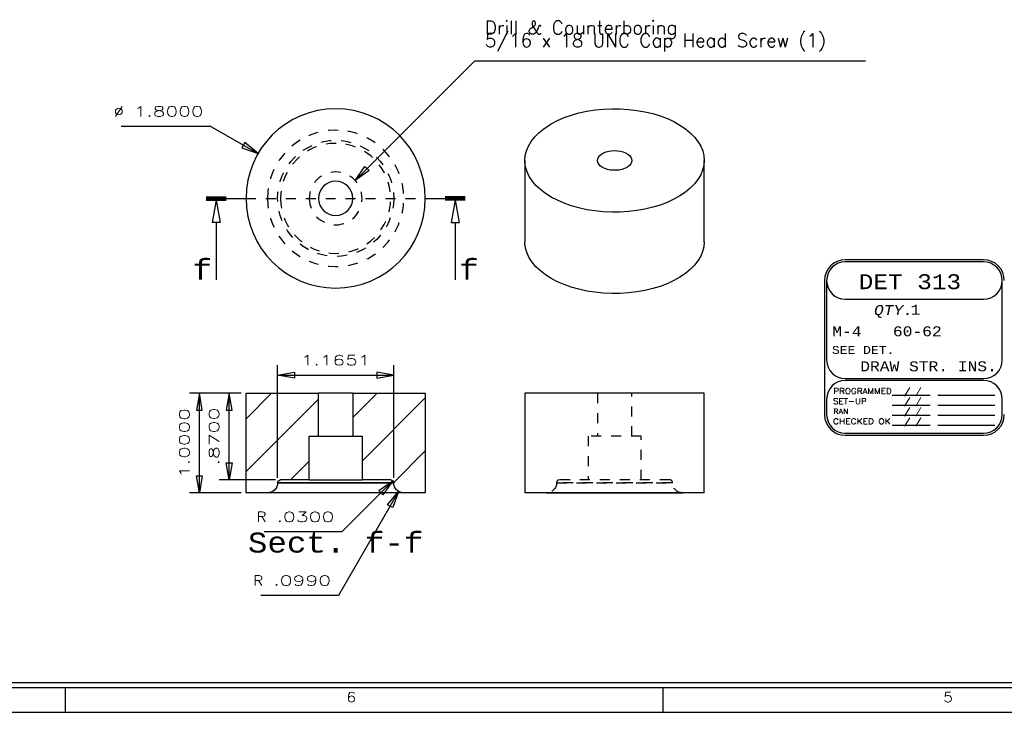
# Model space of a CAD drawing. Header units: inches. Extents: x 3 to 351, y 4 to 271.
# Tile 358 of 530: x 211.29 to 221.18, y 54.65 to 61.6. Entities that reach past the tile are written whole.
import ezdxf
from ezdxf.enums import TextEntityAlignment as Align

# ---------------------------------------------------------------- set-up
doc = ezdxf.new("R2010")
doc.units = ezdxf.units.IN
doc.header["$LTSCALE"] = 0.5
doc.header["$MEASUREMENT"] = 0
doc.linetypes.add('DIVIDE', pattern=[0.393701, 0.19685, -0.098425, 0, -0.098425])
doc.linetypes.add('HIDDEN', pattern=[0.225, 0.15, -0.075])
for name, color, linetype in [('MFB', 7, 'Continuous'), ('PLOTVIEW1', 7, 'Continuous'), ('STR_1', 7, 'Continuous')]:
    doc.layers.add(name, color=color, linetype=linetype)
doc.styles.add('VERO0-Simplex', font='simplex_.ttf')
doc.styles.add('VERO10-Courier New', font='couri.ttf')
doc.styles.add('VERO2-Courier New', font='cour.ttf')
doc.styles.add('VERO3-RomanS', font='romans__.ttf')
doc.styles.add('VERO5-RomanD', font='romand__.ttf')

# ---------------------------------------------------------------- blocks, each defined once
blk = doc.blocks.new('ArrowheadSectionClosed')
at = {"color": 0}
for p, q in [((0, 0.02), (-1, 0.02)), ((0, 0.01), (-1, 0.01)), ((0, 0), (-1, 0)), ((0, -0.01), (-1, -0.01)), ((0, -0.02), (-1, -0.02)), ((-0.5, -0.02), (-0.7, -0.298)), ((-0.5, -0.02), (-0.3, -0.298)), ((-0.7, -0.298), (-0.3, -0.298)), ((-0.5, -0.298), (-0.5, -1))]:
    blk.add_line(p, q, dxfattribs=at)
blk = doc.blocks.new('ArrowheadClosed')
at = {"color": 0}
for p, q in [((0, 0), (-1, 0.176)), ((-1, 0.176), (-1, -0.176)), ((-1, -0.176), (0, 0))]:
    blk.add_line(p, q, dxfattribs=at)

msp = doc.modelspace()

# ---------------------------------------------------------------- linework, layer by layer
at = {"layer": 'MFB', "color": 56, "linetype": 'Continuous'}
for p, q in [((214.6621, 59.9863), (215.8641, 61.1882)), ((215.8641, 61.1882), (219.7841, 61.1882)), ((213.2152, 60.5288), (212.3152, 60.5288)), ((213.2152, 60.5288), (213.6875, 60.2561)), ((213.8843, 57.0004), (213.8843, 58.131)), ((215.0495, 57.0004), (215.0495, 58.131)), ((213.8843, 58.031), (215.0495, 58.031)), ((213.5169, 57.8509), (212.9984, 57.8509)), ((213.0984, 56.8509), (213.0984, 57.8509)), ((213.5169, 57.8509), (213.2963, 57.8509)), ((213.3963, 56.9809), (213.3963, 57.8509)), ((213.8643, 56.9809), (213.2963, 56.9809)), ((215.0407, 56.9721), (214.528, 56.4595)), ((213.5169, 56.8509), (212.9984, 56.8509)), ((215.099, 56.8641), (214.496, 55.8198)), ((214.528, 56.4595), (213.748, 56.4595)), ((214.496, 55.8198), (213.716, 55.8198))]:
    msp.add_line(p, q, dxfattribs=at)
at = {"layer": 'MFB', "color": 9, "linetype": 'Continuous'}
for p, q in [((213.8239, 57.8509), (213.5669, 57.5939)), ((213.5669, 56.8509), (213.5669, 57.8509)), ((213.5669, 57.8509), (214.295, 57.8509)), ((214.295, 57.4184), (214.295, 57.8509)), ((214.6388, 57.8509), (214.295, 57.8509)), ((214.8845, 57.8509), (214.6388, 57.6051)), ((214.6388, 57.8509), (214.6388, 57.4184)), ((214.6388, 57.8509), (215.3669, 57.8509)), ((215.3669, 57.8509), (215.3669, 56.8509)), ((214.295, 57.7917), (213.5669, 57.0636)), ((215.3669, 57.8029), (214.7325, 57.1686)), ((214.2013, 56.9809), (214.2013, 57.4184)), ((214.2013, 57.4184), (214.295, 57.4184)), ((214.295, 57.4184), (214.6388, 57.4184)), ((214.6388, 57.4184), (214.7325, 57.4184)), ((214.7325, 57.4184), (214.7325, 56.9809)), ((215.3669, 57.2726), (215.0492, 56.9549)), ((214.2013, 57.1676), (214.0145, 56.9809)), ((213.8843, 56.9509), (213.8843, 56.9499)), ((214.2013, 56.9809), (213.9143, 56.9809)), ((214.2013, 56.9809), (214.7325, 56.9809)), ((215.0195, 56.9809), (214.7325, 56.9809)), ((215.0495, 56.9499), (215.0495, 56.9509)), ((213.7826, 56.8509), (213.5669, 56.8509)), ((215.1485, 56.8509), (213.7853, 56.8509)), ((215.3669, 56.8509), (215.1512, 56.8509))]:
    msp.add_line(p, q, dxfattribs=at)
at = {"layer": 'MFB', "color": 96, "linetype": 'Continuous'}
for p, q in [((213.8843, 56.9509), (215.0495, 56.9509)), ((215.0495, 56.9499), (213.8843, 56.9499))]:
    msp.add_line(p, q, dxfattribs=at)
at = {"layer": 'MFB', "color": 9, "linetype": 'Continuous', "extrusion": (0, 0, -1)}
for centre, radius, start, end in [((-213.7853, 56.9499), 0.099, 180, 271.57436), ((-213.9143, 56.9509), 0.03, 0, 90), ((-215.0195, 56.9509), 0.03, 90, 180), ((-215.1485, 56.9499), 0.099, 268.42564, 0)]:
    msp.add_arc(centre, radius, start, end, dxfattribs=at)
at = {"layer": 'PLOTVIEW1', "color": 7, "linetype": 'Continuous'}
for p, q in [((220.9707, 59.19), (219.5832, 59.19)), ((220.9707, 59.169), (219.5832, 59.169)), ((219.3747, 58.9815), (219.3747, 57.6363)), ((219.3957, 58.9815), (219.3957, 58.1846)), ((221.1582, 58.1846), (221.1582, 58.9815)), ((219.5832, 58.794), (220.9707, 58.794)), ((219.5832, 57.9971), (220.9707, 57.9971)), ((220.9707, 57.9784), (219.5832, 57.9784)), ((220.0547, 57.8318), (220.4359, 57.8318)), ((220.5116, 57.8318), (221.0825, 57.8318)), ((219.3957, 57.7909), (219.3957, 57.6363)), ((220.0547, 57.7306), (220.4359, 57.7306)), ((220.5116, 57.7306), (221.0825, 57.7306)), ((221.1582, 57.6363), (221.1582, 57.7909)), ((220.0547, 57.6294), (220.4359, 57.6294)), ((220.5116, 57.6294), (221.0825, 57.6294)), ((220.0547, 57.5282), (220.4359, 57.5282)), ((220.5116, 57.5282), (221.0825, 57.5282)), ((219.5832, 57.4488), (220.9707, 57.4488)), ((219.5832, 57.4278), (220.9707, 57.4278))]:
    msp.add_line(p, q, dxfattribs=at)
at = {"layer": 'PLOTVIEW1', "color": 97, "linetype": 'Continuous'}
for p, q in [((200.7517, 54.9475), (246.7517, 54.9475)), ((200.7517, 54.8975), (246.7517, 54.8975)), ((211.7517, 54.8975), (211.7517, 54.6475)), ((217.7517, 54.8975), (217.7517, 54.6475)), ((200.7517, 54.6475), (246.7517, 54.6475))]:
    msp.add_line(p, q, dxfattribs=at)
at = {"layer": 'PLOTVIEW1', "color": 7, "linetype": 'Continuous'}
for centre, radius, start, end in [((219.5832, 58.9815), 0.2085, 90, 180), ((219.5832, 58.9815), 0.1875, 90, 180), ((219.5832, 58.9815), 0.1875, 90, 270), ((220.9707, 58.9815), 0.2085, 0, 90), ((220.9707, 58.9815), 0.1875, 0, 90), ((220.9707, 58.9815), 0.1875, 270, 90), ((219.5832, 58.1846), 0.1875, 180, 270), ((220.9707, 58.1846), 0.1875, 270, 0), ((219.5832, 57.7909), 0.1875, 90, 180), ((220.9707, 57.7909), 0.1875, 0, 90), ((219.5832, 57.6363), 0.2085, 180, 270), ((219.5832, 57.6363), 0.1875, 180, 270), ((220.9707, 57.6363), 0.1875, 270, 0), ((220.9707, 57.6363), 0.2085, 270, 0)]:
    msp.add_arc(centre, radius, start, end, dxfattribs=at)
at = {"layer": 'STR_1', "color": 9, "linetype": 'Continuous'}
for p, q in [((216.989, 60.681), (217.0708, 60.6939)), ((217.0708, 60.6939), (217.1544, 60.7023)), ((217.1544, 60.7023), (217.2389, 60.7061)), ((217.2389, 60.7061), (217.3237, 60.7053)), ((217.3237, 60.7053), (217.4081, 60.6999)), ((217.4081, 60.6999), (217.4911, 60.69)), ((217.4911, 60.69), (217.5722, 60.6755)), ((216.6932, 60.5871), (216.7611, 60.6165)), ((216.7611, 60.6165), (216.8334, 60.6421)), ((216.8334, 60.6421), (216.9096, 60.6637)), ((216.9096, 60.6637), (216.989, 60.681)), ((217.5722, 60.6755), (217.6505, 60.6568)), ((217.6505, 60.6568), (217.7255, 60.6338)), ((217.7255, 60.6338), (217.7964, 60.6069)), ((217.7964, 60.6069), (217.8625, 60.5763)), ((216.5071, 60.4653), (216.5559, 60.5053)), ((216.5559, 60.5053), (216.611, 60.5426)), ((216.611, 60.5426), (216.6305, 60.5542)), ((216.6305, 60.5542), (216.6932, 60.5871)), ((217.8625, 60.5763), (217.9234, 60.5422)), ((217.9234, 60.5422), (217.9784, 60.5049)), ((217.9784, 60.5049), (218.0272, 60.4648)), ((216.4301, 60.3781), (216.4651, 60.4227)), ((216.4651, 60.4227), (216.5071, 60.4653)), ((218.0272, 60.4648), (218.0691, 60.4223)), ((218.0691, 60.4223), (218.104, 60.3776)), ((216.3828, 60.2841), (216.4027, 60.3318)), ((216.4027, 60.3318), (216.4301, 60.3781)), ((218.104, 60.3776), (218.1314, 60.3312)), ((218.1314, 60.3312), (218.1511, 60.2836)), ((216.3669, 60.1867), (216.3709, 60.2357)), ((216.3709, 60.2357), (216.3828, 60.2841)), ((217.095, 60.1867), (217.0976, 60.204)), ((217.0976, 60.204), (217.1054, 60.2207)), ((217.1054, 60.2207), (217.118, 60.2364)), ((217.118, 60.2364), (217.1352, 60.2505)), ((217.1352, 60.2505), (217.1564, 60.2628)), ((217.1564, 60.2628), (217.181, 60.2727)), ((217.181, 60.2727), (217.2081, 60.28)), ((217.2081, 60.28), (217.237, 60.2845)), ((217.237, 60.2845), (217.2669, 60.286)), ((217.2669, 60.286), (217.2967, 60.2845)), ((217.2967, 60.2845), (217.3257, 60.28)), ((217.3257, 60.28), (217.3528, 60.2727)), ((217.3528, 60.2727), (217.3774, 60.2628)), ((217.3774, 60.2628), (217.3986, 60.2505)), ((217.3986, 60.2505), (217.4157, 60.2364)), ((217.4157, 60.2364), (217.4284, 60.2207)), ((217.4284, 60.2207), (217.4362, 60.204)), ((217.4362, 60.204), (217.4388, 60.1867)), ((218.1511, 60.2836), (218.163, 60.2351)), ((218.163, 60.2351), (218.1669, 60.1867)), ((216.3669, 60.1867), (216.3669, 59.3702)), ((216.3673, 60.1711), (216.3669, 60.1867)), ((216.3738, 60.1223), (216.3673, 60.1711)), ((216.3883, 60.0741), (216.3738, 60.1223)), ((217.0957, 60.1781), (217.095, 60.1867)), ((217.1009, 60.1611), (217.0957, 60.1781)), ((217.1111, 60.1448), (217.1009, 60.1611)), ((217.1261, 60.1298), (217.1111, 60.1448)), ((217.1454, 60.1166), (217.1261, 60.1298)), ((217.1683, 60.1055), (217.1454, 60.1166)), ((217.1943, 60.0968), (217.1683, 60.1055)), ((217.2224, 60.0909), (217.1943, 60.0968)), ((217.3395, 60.0968), (217.3114, 60.0909)), ((217.3655, 60.1055), (217.3395, 60.0968)), ((217.3884, 60.1166), (217.3655, 60.1055)), ((217.3986, 60.123), (217.3884, 60.1166)), ((217.4157, 60.1371), (217.3986, 60.123)), ((217.4284, 60.1528), (217.4157, 60.1371)), ((217.4362, 60.1695), (217.4284, 60.1528)), ((217.4388, 60.1867), (217.4362, 60.1695)), ((218.1629, 60.1378), (218.1509, 60.0893)), ((218.1669, 60.1867), (218.1629, 60.1378)), ((218.1669, 59.3702), (218.1669, 60.1867)), ((216.4106, 60.0268), (216.3883, 60.0741)), ((216.4405, 59.981), (216.4106, 60.0268)), ((217.2519, 60.0879), (217.2224, 60.0909)), ((217.2819, 60.0879), (217.2519, 60.0879)), ((217.3114, 60.0909), (217.2819, 60.0879)), ((218.1311, 60.0417), (218.1036, 59.9954)), ((218.1509, 60.0893), (218.1311, 60.0417)), ((216.4777, 59.937), (216.4405, 59.981)), ((216.5219, 59.8952), (216.4777, 59.937)), ((218.0267, 59.9082), (217.9779, 59.8681)), ((218.0687, 59.9507), (218.0267, 59.9082)), ((218.1036, 59.9954), (218.0687, 59.9507)), ((216.5728, 59.856), (216.5219, 59.8952)), ((216.6298, 59.8197), (216.5728, 59.856)), ((216.6925, 59.7867), (216.6298, 59.8197)), ((217.9228, 59.8309), (217.8618, 59.7968)), ((217.9779, 59.8681), (217.9228, 59.8309)), ((216.7603, 59.7573), (216.6925, 59.7867)), ((216.8326, 59.7316), (216.7603, 59.7573)), ((216.9087, 59.71), (216.8326, 59.7316)), ((216.9881, 59.6927), (216.9087, 59.71)), ((217.6497, 59.7165), (217.5713, 59.6978)), ((217.7247, 59.7394), (217.6497, 59.7165)), ((217.7956, 59.7662), (217.7247, 59.7394)), ((217.8618, 59.7968), (217.7956, 59.7662)), ((217.0699, 59.6797), (216.9881, 59.6927)), ((217.1534, 59.6713), (217.0699, 59.6797)), ((217.238, 59.6674), (217.1534, 59.6713)), ((217.3228, 59.6681), (217.238, 59.6674)), ((217.4071, 59.6735), (217.3228, 59.6681)), ((217.4902, 59.6834), (217.4071, 59.6735)), ((217.5713, 59.6978), (217.4902, 59.6834)), ((216.3673, 59.3546), (216.3669, 59.3702)), ((216.3738, 59.3058), (216.3673, 59.3546)), ((216.3883, 59.2575), (216.3738, 59.3058)), ((218.1629, 59.3213), (218.1509, 59.2728)), ((218.1669, 59.3702), (218.1629, 59.3213)), ((216.4106, 59.2103), (216.3883, 59.2575)), ((216.4405, 59.1645), (216.4106, 59.2103)), ((218.1311, 59.2252), (218.1036, 59.1789)), ((218.1509, 59.2728), (218.1311, 59.2252)), ((216.4777, 59.1205), (216.4405, 59.1645)), ((216.5219, 59.0787), (216.4777, 59.1205)), ((218.0687, 59.1342), (218.0267, 59.0917)), ((218.1036, 59.1789), (218.0687, 59.1342)), ((216.5728, 59.0395), (216.5219, 59.0787)), ((216.6298, 59.0032), (216.5728, 59.0395)), ((217.9228, 59.0144), (217.8618, 58.9803)), ((217.9779, 59.0516), (217.9228, 59.0144)), ((218.0267, 59.0917), (217.9779, 59.0516)), ((216.6925, 58.9702), (216.6298, 59.0032)), ((216.7603, 58.9408), (216.6925, 58.9702)), ((216.8326, 58.9151), (216.7603, 58.9408)), ((216.9087, 58.8935), (216.8326, 58.9151)), ((217.7247, 58.9229), (217.6497, 58.9)), ((217.7956, 58.9497), (217.7247, 58.9229)), ((217.8618, 58.9803), (217.7956, 58.9497)), ((216.9881, 58.8762), (216.9087, 58.8935)), ((217.0699, 58.8632), (216.9881, 58.8762)), ((217.1534, 58.8548), (217.0699, 58.8632)), ((217.238, 58.8509), (217.1534, 58.8548)), ((217.3228, 58.8516), (217.238, 58.8509)), ((217.4071, 58.857), (217.3228, 58.8516)), ((217.4902, 58.8669), (217.4071, 58.857)), ((217.5713, 58.8813), (217.4902, 58.8669)), ((217.6497, 58.9), (217.5713, 58.8813)), ((218.1669, 57.8509), (216.3669, 57.8509)), ((216.3669, 57.8509), (216.3669, 56.8509)), ((218.1669, 56.8509), (218.1669, 57.8509)), ((218.1669, 56.8509), (216.3669, 56.8509)), ((216.5853, 56.8509), (217.9485, 56.8509))]:
    msp.add_line(p, q, dxfattribs=at)
at = {"layer": 'STR_1', "color": 100, "linetype": 'Continuous'}
for p, q in [((213.1669, 59.8061), (213.5669, 59.8061)), ((215.3669, 59.8061), (215.7669, 59.8061))]:
    msp.add_line(p, q, dxfattribs=at)
at = {"layer": 'STR_1', "color": 100, "linetype": 'DIVIDE'}
msp.add_line((213.5669, 59.8061), (215.3669, 59.8061), dxfattribs=at)
at = {"layer": 'STR_1', "color": 254, "linetype": 'HIDDEN'}
for p, q in [((217.095, 57.8509), (217.095, 57.4184)), ((217.4388, 57.4184), (217.4388, 57.8509)), ((217.5325, 57.4184), (217.0013, 57.4184)), ((217.0013, 57.4184), (217.0013, 56.9809)), ((217.5325, 56.9809), (217.5325, 57.4184)), ((216.6843, 56.9509), (217.8495, 56.9509)), ((216.6843, 56.9509), (216.6843, 56.9499)), ((217.8495, 56.9499), (216.6843, 56.9499)), ((217.8195, 56.9809), (216.7143, 56.9809)), ((217.8495, 56.9499), (217.8495, 56.9509))]:
    msp.add_line(p, q, dxfattribs=at)
at = {"layer": 'STR_1', "color": 9, "linetype": 'Continuous', "extrusion": (0, 0, -1)}
for radius in [0.9, 0.1719]:
    msp.add_circle((-214.4669, 59.8061), radius, dxfattribs=at)
at = {"layer": 'STR_1', "color": 254, "linetype": 'HIDDEN', "extrusion": (0, 0, -1)}
for radius in [0.6843, 0.5526, 0.2656]:
    msp.add_circle((-214.4669, 59.8061), radius, dxfattribs=at)
at = {"layer": 'STR_1', "color": 254, "linetype": 'HIDDEN'}
msp.add_circle((214.4669, 59.8061), 0.5826, dxfattribs=at)
at = {"layer": 'STR_1', "color": 254, "linetype": 'HIDDEN', "extrusion": (0, 0, -1)}
for centre, start, end in [((-216.5853, 56.9499), 180, 270), ((-217.9485, 56.9499), 270, 0)]:
    msp.add_arc(centre, 0.099, start, end, dxfattribs=at)
at = {"layer": 'STR_1', "color": 254, "linetype": 'HIDDEN'}
for centre, start, end in [((216.7143, 56.9509), 90, 180), ((217.8195, 56.9509), 0, 90)]:
    msp.add_arc(centre, 0.03, start, end, dxfattribs=at)
at = {"layer": 'STR_1', "color": 9, "linetype": 'Continuous'}
for centre, start, end in [((216.5853, 56.9499), 268.42564, 270), ((217.9485, 56.9499), 270, 271.57436)]:
    msp.add_arc(centre, 0.099, start, end, dxfattribs=at)

# ---------------------------------------------------------------- block references
at = {"layer": 'MFB', "color": 56, "linetype": 'Continuous', "xscale": 0.170138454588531, "yscale": 0.170138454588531, "zscale": 0.170138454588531}
for p, rotation in [((213.6875, 60.2561), 330.0000000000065), ((213.0984, 57.8509), 90), ((213.3963, 57.8509), 90)]:
    msp.add_blockref('ArrowheadClosed', p, dxfattribs=dict(at, rotation=rotation))
at = {"layer": 'MFB', "color": 56, "linetype": 'Continuous', "extrusion": (0, 0, -1), "xscale": 0.170138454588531, "yscale": 0.170138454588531, "zscale": 0.170138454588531}
for p, rotation in [((-214.6621, 59.9863), 315), ((-213.3963, 56.9809), 270), ((-213.0984, 56.8509), 270), ((-215.0407, 56.9721), 135.0000000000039), ((-215.099, 56.8641), 120.0000000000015)]:
    msp.add_blockref('ArrowheadClosed', p, dxfattribs=dict(at, rotation=rotation))
msp.add_blockref('ArrowheadClosed', (-213.8843, 58.031), dxfattribs=at)
at = {"layer": 'MFB', "color": 56, "linetype": 'Continuous', "xscale": 0.170138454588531, "yscale": 0.170138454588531, "zscale": 0.170138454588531}
msp.add_blockref('ArrowheadClosed', (215.0495, 58.031), dxfattribs=at)
at = {"layer": 'STR_1', "color": 100, "linetype": 'Continuous', "extrusion": (0, 0, -1), "xscale": 0.2, "yscale": 0.8160000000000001}
msp.add_blockref('ArrowheadSectionClosed', (-213.1669, 59.8061), dxfattribs=at)
at = {"layer": 'STR_1', "color": 100, "linetype": 'Continuous', "xscale": 0.2, "yscale": 0.8160000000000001}
msp.add_blockref('ArrowheadSectionClosed', (215.7669, 59.8061), dxfattribs=at)

# ---------------------------------------------------------------- texts
at = {"layer": 'MFB', "color": 7, "linetype": 'Continuous'}
for s, height, style, width, p, p2 in [('%%c', 0.1, 'VERO0-Simplex', 1.123247, (212.2402, 60.6288), (212.3402, 60.6288)), ('1.8000', 0.1, 'VERO0-Simplex', 1.410379, (212.4402, 60.6288), (213.1402, 60.6288)), ('1.1651', 0.1, 'VERO0-Simplex', 1.525924, (214.1169, 58.131), (214.8169, 58.131)), ('R', 0.1, 'VERO0-Simplex', 1.016021, (213.673, 56.5595), (213.773, 56.5595)), ('.0300', 0.1, 'VERO0-Simplex', 1.376302, (213.873, 56.5595), (214.453, 56.5595)), ('Sect. f-f', 0.2, 'VERO2-Courier New', 0.932229, (213.5856, 56.2509), (215.3482, 56.2509)), ('R', 0.1, 'VERO0-Simplex', 1.016021, (213.641, 55.9198), (213.741, 55.9198)), ('.0990', 0.1, 'VERO0-Simplex', 1.376302, (213.841, 55.9198), (214.421, 55.9198))]:
    msp.add_text(s, height=height, dxfattribs=dict(at, style=style, width=width)).set_placement(p, p2, align=Align.FIT)
at = {"layer": 'MFB', "color": 7, "linetype": 'Continuous', "style": 'VERO0-Simplex'}
for s, width, p, p2 in [('1.0000', 1.410379, (212.9984, 57.0009), (212.9984, 57.7009)), ('.8700', 1.376302, (213.2963, 57.1259), (213.2963, 57.7059))]:
    msp.add_text(s, height=0.1, rotation=90, dxfattribs=dict(at, width=width)).set_placement(p, p2, align=Align.FIT)
at = {"layer": 'MFB', "color": 7, "linetype": 'Continuous', "insert": (215.9641, 61.5882), "char_height": 0.135, "attachment_point": 1, "line_spacing_factor": 0.56875, "style": 'VERO0-Simplex'}
msp.add_mtext('Drill & Counterboring\\P5/16 x 18 UNC Cap Head Screw (1)', dxfattribs=at)
at = {"layer": 'PLOTVIEW1', "color": 7, "linetype": 'Continuous'}
for s, height, style, width, p, p2 in [('DET 313', 0.15, 'VERO2-Courier New', 0.932229, (219.7172, 58.8948), (220.7454, 58.8948)), ('QTY.', 0.1, 'VERO10-Courier New', 0.932229, (219.871, 58.635), (220.2627, 58.635)), ('1', 0.1, 'VERO2-Courier New', 0.932229, (220.2386, 58.6397), (220.3365, 58.6397)), ('M-4', 0.1, 'VERO2-Courier New', 0.932229, (219.4519, 58.4221), (219.7456, 58.4221)), ('60-62', 0.1, 'VERO2-Courier New', 0.932229, (220.0612, 58.4221), (220.5508, 58.4221)), ('SEE DET.', 0.08, 'VERO2-Courier New', 0.932229, (219.4485, 58.2447), (220.0752, 58.2447)), ('DRAW STR. INS.', 0.1, 'VERO2-Courier New', 0.932229, (219.7331, 58.0706), (221.104, 58.0706)), ('PROGRAMMED', 0.05748, 'VERO3-RomanS', 0.998853, (219.4632, 57.8427), (220.0488, 57.8427)), ('/ /', 0.05632, 'VERO3-RomanS', 0.998835, (220.1722, 57.8413), (220.348, 57.8413)), ('SET-UP', 0.05651, 'VERO3-RomanS', 0.999446, (219.4603, 57.7421), (219.7974, 57.7421)), ('/ /', 0.05632, 'VERO3-RomanS', 0.998835, (220.1722, 57.7401), (220.348, 57.7401)), ('RAN', 0.05162, 'VERO3-RomanS', 0.998942, (219.4631, 57.6428), (219.6146, 57.6428)), ('/ /', 0.05632, 'VERO3-RomanS', 0.998835, (220.1722, 57.6389), (220.348, 57.6389)), ('CHECKED OK', 0.05484, 'VERO3-RomanS', 0.99943, (219.4603, 57.5409), (220.0374, 57.5409)), ('/ /', 0.05632, 'VERO3-RomanS', 0.998835, (220.1722, 57.5377), (220.348, 57.5377))]:
    msp.add_text(s, height=height, dxfattribs=dict(at, style=style, width=width)).set_placement(p, p2, align=Align.FIT)
at = {"layer": 'PLOTVIEW1', "color": 56, "linetype": 'Continuous', "style": 'VERO5-RomanD', "width": 1.000527}
for s, p, p2 in [('6', (214.5772, 54.7496), (214.6713, 54.7496)), ('5', (220.5677, 54.7496), (220.6617, 54.7496))]:
    msp.add_text(s, height=0.1, dxfattribs=at).set_placement(p, p2, align=Align.FIT)
at = {"layer": 'STR_1', "color": 7, "linetype": 'Continuous', "style": 'VERO2-Courier New', "width": 0.932229}
for p, p2 in [((213.031, 58.9901), (213.2269, 58.9901)), ((215.7069, 58.9901), (215.9027, 58.9901))]:
    msp.add_text('f', height=0.2, dxfattribs=at).set_placement(p, p2, align=Align.FIT)

doc.saveas('drawing.dxf')
